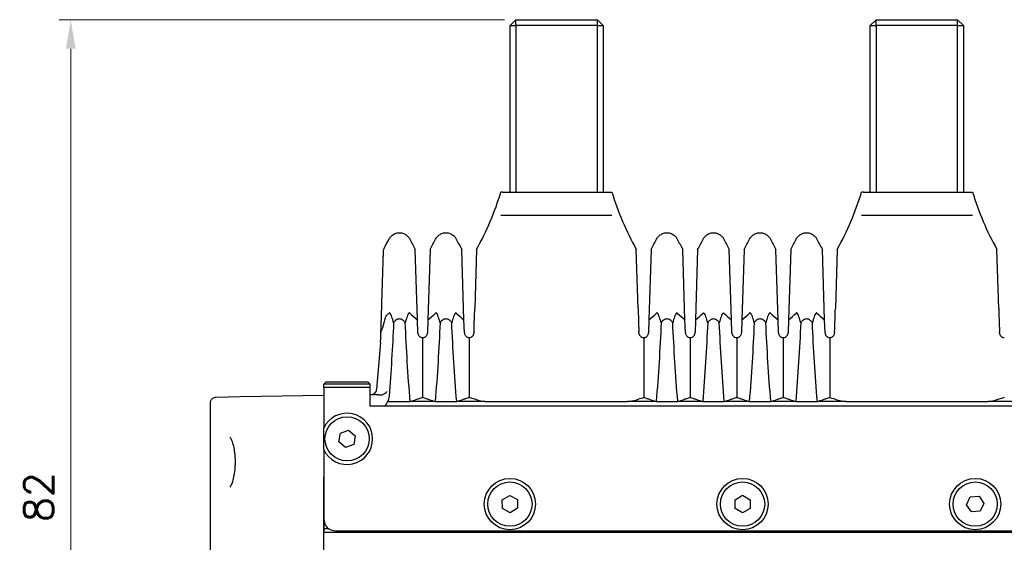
# Model space of a CAD drawing. Header units: millimetres. Extents: x 399 to 6076, y -1991 to 1602.
# Tile 284 of 324: x 5221 to 5306, y 81 to 126. Entities that reach past the tile are written whole.
import ezdxf

# ---------------------------------------------------------------- set-up
doc = ezdxf.new("R2010")
doc.units = ezdxf.units.MM
doc.layers.add('AM_5', color=3, linetype='Continuous', lineweight=25)
doc.layers.add('可見 (ISO)', color=7, linetype='Continuous', lineweight=25)
doc.styles.add('尺寸標註', font='romans.shx', dxfattribs={"bigfont": 'CHINESET.SHX'})
doc.dimstyles.new('CNS1$0', dxfattribs={"dimtxt": 2.5, "dimasz": 2.5, "dimexe": 1, "dimexo": 1, "dimgap": 1.5, "dimtad": 1, "dimtoh": 1, "dimdec": 1, "dimdsep": 46, "dimtxsty": '尺寸標註', "dimcen": 0, "dimclrd": 2, "dimclre": 2, "dimclrt": 1, "dimadec": 0, "dimazin": 2, "dimtp": 0.1, "dimtm": 0.1, "dimtfac": 0.71, "dimtdec": 1, "dimtmove": 0, "dimatfit": 0, "dimfxl": 0, "dimlwd": 13, "dimlwe": 13, "dimarcsym": 0})

# ---------------------------------------------------------------- blocks, each defined once
blk = doc.blocks.new('*D469')
at = {"layer": 'AM_5', "color": 2, "lineweight": 13}
for p, q in [((5263.105, 125.722), (5224.834, 125.722)), ((5225.834, 123.222), (5225.834, 46.222)), ((5246.584, 43.722), (5224.834, 43.722))]:
    blk.add_line(p, q, dxfattribs=at)
at = {"layer": 'AM_5', "color": 2}
for points in [[(5225.417, 123.222), (5226.25, 123.222), (5225.834, 125.722)], [(5225.417, 46.222), (5226.25, 46.222), (5225.834, 43.722)]]:
    blk.add_solid(points, dxfattribs=at)
at = {"layer": 'Defpoints', "color": 0}
for p in [(5264.105, 125.722), (5225.834, 43.722), (5247.584, 43.722)]:
    blk.add_point(p, dxfattribs=at)
at = {"layer": 'AM_5', "color": 1, "insert": (5223.084, 84.722), "char_height": 2.5, "attachment_point": 5, "rotation": 90, "style": '尺寸標註'}
blk.add_mtext('82', dxfattribs=at)

msp = doc.modelspace()

# ---------------------------------------------------------------- linework, layer by layer
at = {"layer": '可見 (ISO)'}
for p, q in [((5263.605, 125.222), (5264.105, 125.722)), ((5264.105, 125.722), (5271.105, 125.722)), ((5264.105, 125.222), (5264.105, 125.722)), ((5271.605, 125.222), (5271.105, 125.722)), ((5271.105, 125.222), (5271.105, 125.722)), ((5294.562, 125.222), (5295.062, 125.722)), ((5295.062, 125.722), (5302.062, 125.722)), ((5295.062, 125.222), (5295.062, 125.722)), ((5302.562, 125.222), (5302.062, 125.722)), ((5302.062, 125.222), (5302.062, 125.722)), ((5263.605, 110.922), (5263.605, 125.222)), ((5263.605, 125.222), (5264.105, 125.222)), ((5271.105, 125.222), (5264.105, 125.222)), ((5264.105, 125.222), (5264.105, 110.922)), ((5271.105, 110.922), (5271.105, 125.222)), ((5271.105, 125.222), (5271.605, 125.222)), ((5271.605, 125.222), (5271.605, 110.922)), ((5294.562, 110.922), (5294.562, 125.222)), ((5294.562, 125.222), (5295.062, 125.222)), ((5302.062, 125.222), (5295.062, 125.222)), ((5295.062, 125.222), (5295.062, 110.922)), ((5302.062, 110.922), (5302.062, 125.222)), ((5302.062, 125.222), (5302.562, 125.222)), ((5302.562, 125.222), (5302.562, 110.922)), ((5262.974, 110.922), (5262.808, 110.922)), ((5262.974, 110.922), (5263.49, 110.922)), ((5263.49, 110.922), (5271.678, 110.922)), ((5271.678, 110.922), (5272.194, 110.922)), ((5272.194, 110.922), (5272.359, 110.922)), ((5293.974, 110.922), (5293.808, 110.922)), ((5293.974, 110.922), (5294.49, 110.922)), ((5294.49, 110.922), (5302.678, 110.922)), ((5302.678, 110.922), (5303.194, 110.922)), ((5303.194, 110.922), (5303.359, 110.922)), ((5262.816, 108.922), (5262.975, 108.922)), ((5262.975, 108.922), (5272.192, 108.922)), ((5272.192, 108.922), (5272.352, 108.922)), ((5293.816, 108.922), (5293.975, 108.922)), ((5293.975, 108.922), (5303.192, 108.922)), ((5303.192, 108.922), (5303.352, 108.922)), ((5255.635, 99.955), (5255.446, 105.996)), ((5256.722, 105.996), (5256.532, 99.955)), ((5259.635, 99.955), (5259.446, 105.996)), ((5260.722, 105.996), (5260.562, 100.926)), ((5274.605, 100.926), (5274.446, 105.996)), ((5275.722, 105.996), (5275.532, 99.955)), ((5278.635, 99.955), (5278.446, 105.996)), ((5279.722, 105.996), (5279.532, 99.955)), ((5282.635, 99.955), (5282.446, 105.996)), ((5283.722, 105.996), (5283.532, 99.955)), ((5286.635, 99.955), (5286.446, 105.996)), ((5287.722, 105.996), (5287.532, 99.955)), ((5290.635, 99.955), (5290.446, 105.996)), ((5291.722, 105.996), (5291.562, 100.926)), ((5305.605, 100.926), (5305.446, 105.996)), ((5255.671, 98.822), (5255.635, 99.955)), ((5256.532, 99.955), (5256.496, 98.822)), ((5259.671, 98.822), (5259.635, 99.955)), ((5275.532, 99.955), (5275.496, 98.822)), ((5278.671, 98.822), (5278.635, 99.955)), ((5279.532, 99.955), (5279.496, 98.822)), ((5282.671, 98.822), (5282.635, 99.955)), ((5283.532, 99.955), (5283.496, 98.822)), ((5286.671, 98.822), (5286.635, 99.955)), ((5287.532, 99.955), (5287.496, 98.822)), ((5290.671, 98.822), (5290.635, 99.955)), ((5256.084, 98.422), (5256.084, 93.278)), ((5260.084, 98.422), (5260.084, 93.278)), ((5260.499, 98.924), (5260.496, 98.822)), ((5274.671, 98.822), (5274.668, 98.924)), ((5275.084, 98.422), (5275.084, 93.278)), ((5279.084, 98.422), (5279.084, 93.278)), ((5283.084, 98.422), (5283.084, 93.278)), ((5287.084, 98.422), (5287.084, 93.278)), ((5291.084, 98.422), (5291.084, 93.278)), ((5291.499, 98.924), (5291.496, 98.822)), ((5305.671, 98.822), (5305.668, 98.924)), ((5252.457, 98.01), (5252.122, 93.98)), ((5247.784, 94.622), (5247.584, 94.422)), ((5251.584, 94.422), (5247.584, 94.422)), ((5247.584, 94.122), (5247.584, 94.422)), ((5247.584, 94.122), (5247.584, 92.522)), ((5251.584, 94.122), (5247.584, 94.122)), ((5247.784, 94.622), (5251.384, 94.622)), ((5251.384, 94.622), (5251.584, 94.422)), ((5251.584, 94.122), (5251.584, 94.422)), ((5251.584, 92.522), (5251.584, 94.122)), ((5238.325, 93.31), (5240.409, 93.347)), ((5240.409, 93.347), (5247.584, 93.472)), ((5251.584, 93.522), (5251.906, 93.522)), ((5237.834, 74.213), (5237.834, 92.81)), ((5247.584, 92.522), (5247.584, 90.638)), ((5315.584, 92.522), (5251.584, 92.522)), ((5253.075, 92.922), (5255.012, 92.922)), ((5257.156, 92.922), (5255.012, 92.922)), ((5257.156, 92.922), (5259.012, 92.922)), ((5261.463, 92.922), (5259.012, 92.922)), ((5261.463, 92.922), (5273.704, 92.922)), ((5276.156, 92.922), (5273.704, 92.922)), ((5276.156, 92.922), (5278.012, 92.922)), ((5280.156, 92.922), (5278.012, 92.922)), ((5280.156, 92.922), (5282.012, 92.922)), ((5284.156, 92.922), (5282.012, 92.922)), ((5284.156, 92.922), (5286.012, 92.922)), ((5288.156, 92.922), (5286.012, 92.922)), ((5288.156, 92.922), (5290.012, 92.922)), ((5292.463, 92.922), (5290.012, 92.922)), ((5292.463, 92.922), (5304.704, 92.922)), ((5307.156, 92.922), (5304.704, 92.922)), ((5248.878, 89.466), (5249.009, 90.205)), ((5249.009, 90.205), (5249.715, 90.461)), ((5249.715, 90.461), (5250.289, 89.978)), ((5250.289, 89.978), (5250.158, 89.239)), ((5249.452, 88.983), (5248.878, 89.466)), ((5250.158, 89.239), (5249.452, 88.983)), ((5247.584, 88.805), (5247.584, 82.822)), ((5247.584, 76.972), (5247.584, 86.422)), ((5262.926, 84.483), (5263.567, 84.872)), ((5263.567, 84.872), (5264.225, 84.512)), ((5282.934, 84.497), (5283.584, 84.873)), ((5283.584, 84.873), (5284.234, 84.497)), ((5302.835, 84.068), (5303.163, 84.744)), ((5303.163, 84.744), (5303.912, 84.797)), ((5303.912, 84.797), (5304.332, 84.175)), ((5262.942, 83.732), (5262.926, 84.483)), ((5264.225, 84.512), (5264.242, 83.761)), ((5282.934, 83.747), (5282.934, 84.497)), ((5284.234, 84.497), (5284.234, 83.747)), ((5303.256, 83.447), (5302.835, 84.068)), ((5304.332, 84.175), (5304.004, 83.5)), ((5263.6, 83.372), (5262.942, 83.732)), ((5264.242, 83.761), (5263.6, 83.372)), ((5283.584, 83.371), (5282.934, 83.747)), ((5284.234, 83.747), (5283.584, 83.371)), ((5304.004, 83.5), (5303.256, 83.447)), ((5247.584, 82.822), (5247.584, 81.722)), ((5247.584, 82.022), (5247.984, 82.022)), ((5247.584, 81.722), (5319.584, 81.722)), ((5248.584, 81.822), (5318.584, 81.822)), ((5251.584, 81.722), (5251.584, 81.822))]:
    msp.add_line(p, q, dxfattribs=at)
for centre, radius in [((5249.584, 89.722), 1.9), ((5263.584, 84.122), 2.2), ((5263.584, 84.122), 1.9), ((5283.584, 84.122), 2.2), ((5283.584, 84.122), 1.9), ((5303.584, 84.122), 2.2), ((5303.584, 84.122), 1.9)]:
    msp.add_circle(centre, radius, dxfattribs=at)
for centre, radius, start, end in [((5249.584, 89.722), 2.2, 204.61998, 155.38002), ((5248.584, 82.822), 1, 180, 270)]:
    msp.add_arc(centre, radius, start, end, dxfattribs=at)
for centre, major_axis, ratio, start_param, end_param in [((5230.877, 103.663), (-24.953, -2.198), 0.421516, 2.621532, 2.639144), ((5277.298, 103.634), (-24.962, 2.231), 0.420915, 0.503, 0.558808), ((5234.869, 103.634), (-24.962, -2.231), 0.420915, 2.582784, 2.638593), ((5281.298, 103.634), (-24.962, 2.231), 0.420915, 0.503, 0.558808), ((5253.869, 103.634), (-24.962, -2.231), 0.420915, 2.582784, 2.638593), ((5300.298, 103.634), (-24.962, 2.231), 0.420915, 0.503, 0.558808), ((5257.869, 103.634), (-24.962, -2.231), 0.420915, 2.582784, 2.638593), ((5304.298, 103.634), (-24.962, 2.231), 0.420915, 0.503, 0.558808), ((5261.869, 103.634), (-24.962, -2.231), 0.420915, 2.582784, 2.638593), ((5308.298, 103.634), (-24.962, 2.231), 0.420915, 0.503, 0.558808), ((5265.869, 103.634), (-24.962, -2.231), 0.420915, 2.582784, 2.638593), ((5312.298, 103.634), (-24.962, 2.231), 0.420915, 0.503, 0.558808), ((5242.785, 97.849), (6.811, 7.656), 0.903414, 5.405778, 5.458341), ((5239.302, 90.938), (-24.543, 0.111), 0.186168, 3.626691, 3.703384), ((5326.871, 90.937), (-24.548, -0.11), 0.186157, 5.721457, 5.79814)]:
    msp.add_ellipse(centre, major_axis=major_axis, ratio=ratio, start_param=start_param, end_param=end_param, dxfattribs=at)
for points in [[(5260.722, 105.996), (5261.593, 107.552), (5262.297, 109.214), (5262.808, 110.922)], [(5272.359, 110.922), (5272.87, 109.214), (5273.574, 107.552), (5274.446, 105.996)], [(5291.722, 105.996), (5292.593, 107.552), (5293.297, 109.214), (5293.808, 110.922)], [(5303.359, 110.922), (5303.87, 109.214), (5304.574, 107.552), (5305.446, 105.996)], [(5252.78, 106.101), (5252.922, 106.357), (5253.059, 106.616), (5253.192, 106.877)], [(5253.192, 106.877), (5253.192, 106.877), (5253.192, 106.877), (5253.192, 106.877)], [(5254.975, 106.877), (5255.126, 106.58), (5255.283, 106.286), (5255.446, 105.996)], [(5256.722, 105.996), (5256.884, 106.286), (5257.041, 106.58), (5257.192, 106.877)], [(5257.192, 106.877), (5257.192, 106.877), (5257.192, 106.877), (5257.192, 106.877)], [(5258.975, 106.877), (5259.126, 106.58), (5259.283, 106.286), (5259.446, 105.996)], [(5275.722, 105.996), (5275.884, 106.286), (5276.041, 106.58), (5276.192, 106.877)], [(5276.192, 106.877), (5276.192, 106.877), (5276.192, 106.877), (5276.192, 106.877)], [(5277.975, 106.877), (5278.126, 106.58), (5278.283, 106.286), (5278.446, 105.996)], [(5279.722, 105.996), (5279.884, 106.286), (5280.041, 106.58), (5280.192, 106.877)], [(5280.192, 106.877), (5280.192, 106.877), (5280.192, 106.877), (5280.192, 106.877)], [(5281.975, 106.877), (5282.126, 106.58), (5282.283, 106.286), (5282.446, 105.996)], [(5283.722, 105.996), (5283.884, 106.286), (5284.041, 106.58), (5284.192, 106.877)], [(5285.975, 106.877), (5285.975, 106.877), (5285.975, 106.877), (5285.975, 106.877)], [(5285.975, 106.877), (5286.126, 106.58), (5286.283, 106.286), (5286.446, 105.996)], [(5287.722, 105.996), (5287.884, 106.286), (5288.041, 106.58), (5288.192, 106.877)], [(5289.975, 106.877), (5289.975, 106.877), (5289.975, 106.877), (5289.975, 106.877)], [(5289.975, 106.877), (5290.126, 106.58), (5290.283, 106.286), (5290.446, 105.996)], [(5252.293, 93.498), (5252.325, 93.497), (5252.356, 93.495), (5252.387, 93.493)], [(5253.075, 92.922), (5253.001, 92.776), (5252.904, 92.644), (5252.797, 92.522)]]:
    msp.add_open_spline(points, degree=3, dxfattribs=at)
for points, knots in [([(5253.192, 106.877), (5253.241, 106.973), (5253.306, 107.063), (5253.46, 107.214), (5253.551, 107.278), (5253.746, 107.372), (5253.853, 107.404), (5254.068, 107.431), (5254.179, 107.426), (5254.391, 107.383), (5254.495, 107.343), (5254.682, 107.233), (5254.768, 107.162), (5254.892, 107.019), (5254.939, 106.95), (5254.975, 106.877)], [0, 0, 0, 0, 0.0323105, 0.0323105, 0.0648229, 0.0648229, 0.097328, 0.097328, 0.1298334, 0.1298334, 0.1623388, 0.1623388, 0.1948441, 0.1948441, 0.2193183, 0.2193183, 0.2193183, 0.2193183]), ([(5257.192, 106.877), (5257.241, 106.973), (5257.306, 107.063), (5257.46, 107.214), (5257.551, 107.278), (5257.746, 107.372), (5257.853, 107.404), (5258.068, 107.431), (5258.179, 107.426), (5258.391, 107.383), (5258.495, 107.343), (5258.682, 107.233), (5258.768, 107.162), (5258.892, 107.019), (5258.939, 106.95), (5258.975, 106.877)], [0, 0, 0, 0, 0.0323105, 0.0323105, 0.0648229, 0.0648229, 0.097328, 0.097328, 0.1298334, 0.1298334, 0.1623388, 0.1623388, 0.1948441, 0.1948441, 0.2193183, 0.2193183, 0.2193183, 0.2193183]), ([(5276.192, 106.877), (5276.241, 106.973), (5276.306, 107.063), (5276.46, 107.214), (5276.551, 107.278), (5276.746, 107.372), (5276.853, 107.404), (5277.068, 107.431), (5277.179, 107.426), (5277.391, 107.383), (5277.495, 107.343), (5277.682, 107.233), (5277.768, 107.162), (5277.892, 107.019), (5277.939, 106.95), (5277.975, 106.877)], [0, 0, 0, 0, 0.0323105, 0.0323105, 0.0648229, 0.0648229, 0.097328, 0.097328, 0.1298334, 0.1298334, 0.1623388, 0.1623388, 0.1948441, 0.1948441, 0.2193183, 0.2193183, 0.2193183, 0.2193183]), ([(5280.192, 106.877), (5280.241, 106.973), (5280.306, 107.063), (5280.46, 107.214), (5280.551, 107.278), (5280.746, 107.372), (5280.853, 107.404), (5281.068, 107.431), (5281.179, 107.426), (5281.391, 107.383), (5281.495, 107.343), (5281.682, 107.233), (5281.768, 107.162), (5281.892, 107.019), (5281.939, 106.95), (5281.975, 106.877)], [0, 0, 0, 0, 0.0323105, 0.0323105, 0.0648229, 0.0648229, 0.097328, 0.097328, 0.1298334, 0.1298334, 0.1623388, 0.1623388, 0.1948441, 0.1948441, 0.2193183, 0.2193183, 0.2193183, 0.2193183]), ([(5284.192, 106.877), (5284.241, 106.973), (5284.306, 107.063), (5284.46, 107.214), (5284.551, 107.278), (5284.746, 107.372), (5284.853, 107.404), (5285.068, 107.431), (5285.179, 107.426), (5285.391, 107.383), (5285.495, 107.343), (5285.682, 107.233), (5285.768, 107.162), (5285.892, 107.019), (5285.939, 106.95), (5285.975, 106.877)], [0, 0, 0, 0, 0.0323105, 0.0323105, 0.0648229, 0.0648229, 0.097328, 0.097328, 0.1298334, 0.1298334, 0.1623388, 0.1623388, 0.1948441, 0.1948441, 0.2193183, 0.2193183, 0.2193183, 0.2193183]), ([(5288.192, 106.877), (5288.241, 106.973), (5288.306, 107.063), (5288.46, 107.214), (5288.551, 107.278), (5288.746, 107.372), (5288.853, 107.404), (5289.068, 107.431), (5289.179, 107.426), (5289.391, 107.383), (5289.495, 107.343), (5289.682, 107.233), (5289.768, 107.162), (5289.892, 107.019), (5289.939, 106.95), (5289.975, 106.877)], [0, 0, 0, 0, 0.0323105, 0.0323105, 0.0648229, 0.0648229, 0.097328, 0.097328, 0.1298334, 0.1298334, 0.1623388, 0.1623388, 0.1948441, 0.1948441, 0.2193183, 0.2193183, 0.2193183, 0.2193183]), ([(5252.497, 98.861), (5252.5, 98.942), (5252.503, 99.024), (5252.505, 99.105), (5252.509, 99.236), (5252.513, 99.368), (5252.518, 99.498), (5252.519, 99.543), (5252.52, 99.588), (5252.522, 99.633), (5252.528, 99.846), (5252.535, 100.055), (5252.541, 100.259), (5252.543, 100.298), (5252.544, 100.337), (5252.545, 100.376), (5252.559, 100.827), (5252.573, 101.255), (5252.586, 101.662), (5252.586, 101.691), (5252.587, 101.72), (5252.588, 101.748), (5252.594, 101.938), (5252.6, 102.124), (5252.606, 102.304), (5252.606, 102.328), (5252.607, 102.353), (5252.608, 102.377), (5252.614, 102.559), (5252.619, 102.735), (5252.625, 102.903), (5252.625, 102.924), (5252.626, 102.944), (5252.626, 102.964), (5252.638, 103.323), (5252.648, 103.649), (5252.657, 103.945), (5252.658, 103.957), (5252.658, 103.97), (5252.658, 103.983), (5252.668, 104.279), (5252.676, 104.543), (5252.683, 104.774), (5252.684, 104.781), (5252.684, 104.788), (5252.684, 104.795), (5252.688, 104.908), (5252.691, 105.012), (5252.694, 105.107), (5252.694, 105.112), (5252.694, 105.117), (5252.694, 105.122), (5252.697, 105.217), (5252.7, 105.303), (5252.702, 105.381), (5252.702, 105.384), (5252.703, 105.386), (5252.703, 105.389), (5252.708, 105.547), (5252.711, 105.667), (5252.714, 105.748), (5252.714, 105.749), (5252.714, 105.749), (5252.714, 105.75), (5252.715, 105.79), (5252.716, 105.821), (5252.717, 105.842), (5252.718, 105.863), (5252.718, 105.874), (5252.718, 105.874), (5252.718, 105.874), (5252.718, 105.874), (5252.718, 105.874), (5252.718, 105.874), (5252.718, 105.874), (5252.718, 105.874)], [0.00039621, 0.00039621, 0.00039621, 0.00039621, 0.00068463, 0.00068463, 0.00068463, 0.00114938, 0.00114938, 0.00114938, 0.00131087, 0.00131087, 0.00131087, 0.00207834, 0.00207834, 0.00207834, 0.00222554, 0.00222554, 0.00222554, 0.00393372, 0.00393372, 0.00393372, 0.00405488, 0.00405488, 0.00405488, 0.00486012, 0.00486012, 0.00486012, 0.00496955, 0.00496955, 0.00496955, 0.00578579, 0.00578579, 0.00578579, 0.00588421, 0.00588421, 0.00588421, 0.00763693, 0.00763693, 0.00763693, 0.00771355, 0.00771355, 0.00771355, 0.00948806, 0.00948806, 0.00948806, 0.00954289, 0.00954289, 0.00954289, 0.01041364, 0.01041364, 0.01041364, 0.01045756, 0.01045756, 0.01045756, 0.01133922, 0.01133922, 0.01133922, 0.01137222, 0.01137222, 0.01137222, 0.01319036, 0.01319036, 0.01319036, 0.01320156, 0.01320156, 0.01320156, 0.01411593, 0.01411593, 0.01411593, 0.0150309, 0.0150309, 0.0150309, 0.01504151, 0.01504151, 0.01504151, 0.01504985, 0.01504985, 0.01504985, 0.01504985]), ([(5252.718, 105.874), (5252.719, 105.912), (5252.725, 105.95), (5252.742, 106.015), (5252.752, 106.042), (5252.769, 106.079), (5252.774, 106.09), (5252.78, 106.101)], [0, 0, 0, 0, 0.01134046, 0.01134046, 0.02003167, 0.02003167, 0.02367096, 0.02367096, 0.02367096, 0.02367096]), ([(5260.499, 98.924), (5260.511, 99.291), (5260.522, 99.644), (5260.543, 100.321), (5260.553, 100.636), (5260.562, 100.926)], [0, 0, 0, 0, 0.1132605, 0.1132605, 0.2273799, 0.2273799, 0.2273799, 0.2273799]), ([(5274.605, 100.926), (5274.614, 100.636), (5274.624, 100.322), (5274.645, 99.645), (5274.656, 99.291), (5274.668, 98.924)], [0, 0, 0, 0, 0.1138928, 0.1138928, 0.2273372, 0.2273372, 0.2273372, 0.2273372]), ([(5291.499, 98.924), (5291.511, 99.291), (5291.522, 99.644), (5291.543, 100.321), (5291.553, 100.636), (5291.562, 100.926)], [0, 0, 0, 0, 0.1132402, 0.1132402, 0.2273799, 0.2273799, 0.2273799, 0.2273799]), ([(5305.605, 100.926), (5305.614, 100.638), (5305.624, 100.325), (5305.645, 99.649), (5305.656, 99.293), (5305.668, 98.924)], [0, 0, 0, 0, 0.1133205, 0.1133205, 0.2273304, 0.2273304, 0.2273304, 0.2273304]), ([(5252.755, 99.647), (5252.778, 99.741), (5252.813, 99.879), (5252.878, 100.093), (5252.911, 100.194), (5252.951, 100.281), (5252.959, 100.298), (5252.971, 100.318), (5252.975, 100.324), (5252.983, 100.335), (5252.987, 100.34), (5252.991, 100.343)], [0.00000408, 0.00000408, 0.00000408, 0.00000408, 0.0294788, 0.0294788, 0.04812762, 0.04812762, 0.05236117, 0.05236117, 0.0543779, 0.0543779, 0.05637162, 0.05637162, 0.05637162, 0.05637162]), ([(5253.584, 99.696), (5253.538, 99.87), (5253.484, 100.059), (5253.384, 100.339), (5253.338, 100.444), (5253.274, 100.518), (5253.256, 100.534), (5253.229, 100.539), (5253.221, 100.539), (5253.206, 100.535), (5253.199, 100.53), (5253.192, 100.524)], [0.000001, 0.000001, 0.000001, 0.000001, 0.0714924, 0.0714924, 0.1277503, 0.1277503, 0.146606, 0.146606, 0.1538685, 0.1538685, 0.1602048, 0.1602048, 0.1602048, 0.1602048]), ([(5254.584, 99.696), (5254.533, 99.766), (5254.474, 99.835), (5254.356, 99.932), (5254.3, 99.968), (5254.188, 100.011), (5254.137, 100.021), (5254.03, 100.021), (5253.978, 100.011), (5253.867, 99.968), (5253.81, 99.932), (5253.693, 99.834), (5253.634, 99.766), (5253.584, 99.696)], [-0.1247327, -0.1247327, -0.1247327, -0.1247327, -0.0982902, -0.0982902, -0.0783586, -0.0783586, -0.0623217, -0.0623217, -0.0462805, -0.0462805, -0.0263058, -0.0263058, -0.000001, -0.000001, -0.000001, -0.000001]), ([(5254.975, 100.524), (5254.968, 100.53), (5254.961, 100.535), (5254.946, 100.539), (5254.938, 100.539), (5254.911, 100.533), (5254.893, 100.518), (5254.829, 100.444), (5254.783, 100.339), (5254.683, 100.058), (5254.629, 99.87), (5254.584, 99.696)], [0, 0, 0, 0, 0.0047042, 0.0047042, 0.0100974, 0.0100974, 0.0241052, 0.0241052, 0.0657013, 0.0657013, 0.1178924, 0.1178924, 0.1178924, 0.1178924]), ([(5257.584, 99.696), (5257.538, 99.87), (5257.484, 100.059), (5257.384, 100.339), (5257.338, 100.444), (5257.274, 100.518), (5257.256, 100.534), (5257.229, 100.539), (5257.221, 100.539), (5257.206, 100.535), (5257.199, 100.53), (5257.192, 100.524)], [0.000001, 0.000001, 0.000001, 0.000001, 0.0714924, 0.0714924, 0.1277503, 0.1277503, 0.146606, 0.146606, 0.1538685, 0.1538685, 0.1602048, 0.1602048, 0.1602048, 0.1602048]), ([(5258.584, 99.696), (5258.533, 99.766), (5258.474, 99.835), (5258.356, 99.932), (5258.3, 99.968), (5258.188, 100.011), (5258.137, 100.021), (5258.03, 100.021), (5257.978, 100.011), (5257.867, 99.968), (5257.81, 99.932), (5257.693, 99.834), (5257.634, 99.766), (5257.584, 99.696)], [-0.1247327, -0.1247327, -0.1247327, -0.1247327, -0.0982902, -0.0982902, -0.0783586, -0.0783586, -0.0623217, -0.0623217, -0.0462805, -0.0462805, -0.0263058, -0.0263058, -0.000001, -0.000001, -0.000001, -0.000001]), ([(5258.975, 100.524), (5258.968, 100.53), (5258.961, 100.535), (5258.946, 100.539), (5258.938, 100.539), (5258.911, 100.533), (5258.893, 100.518), (5258.829, 100.444), (5258.783, 100.339), (5258.683, 100.058), (5258.629, 99.87), (5258.584, 99.696)], [0, 0, 0, 0, 0.0047042, 0.0047042, 0.0100974, 0.0100974, 0.0241052, 0.0241052, 0.0657013, 0.0657013, 0.1178924, 0.1178924, 0.1178924, 0.1178924]), ([(5276.584, 99.696), (5276.538, 99.87), (5276.484, 100.059), (5276.384, 100.339), (5276.338, 100.444), (5276.274, 100.518), (5276.256, 100.534), (5276.229, 100.539), (5276.221, 100.539), (5276.206, 100.535), (5276.199, 100.53), (5276.192, 100.524)], [0.000001, 0.000001, 0.000001, 0.000001, 0.0714924, 0.0714924, 0.1277503, 0.1277503, 0.146606, 0.146606, 0.1538685, 0.1538685, 0.1602048, 0.1602048, 0.1602048, 0.1602048]), ([(5277.584, 99.696), (5277.533, 99.766), (5277.474, 99.835), (5277.356, 99.932), (5277.3, 99.968), (5277.188, 100.011), (5277.137, 100.021), (5277.03, 100.021), (5276.978, 100.011), (5276.867, 99.968), (5276.81, 99.932), (5276.693, 99.834), (5276.634, 99.766), (5276.584, 99.696)], [-0.1247327, -0.1247327, -0.1247327, -0.1247327, -0.0982902, -0.0982902, -0.0783586, -0.0783586, -0.0623217, -0.0623217, -0.0462805, -0.0462805, -0.0263058, -0.0263058, -0.000001, -0.000001, -0.000001, -0.000001]), ([(5277.975, 100.524), (5277.968, 100.53), (5277.961, 100.535), (5277.946, 100.539), (5277.938, 100.539), (5277.911, 100.533), (5277.893, 100.518), (5277.829, 100.444), (5277.783, 100.339), (5277.683, 100.058), (5277.629, 99.87), (5277.584, 99.696)], [0, 0, 0, 0, 0.0047042, 0.0047042, 0.0100974, 0.0100974, 0.0241052, 0.0241052, 0.0657013, 0.0657013, 0.1178924, 0.1178924, 0.1178924, 0.1178924]), ([(5280.584, 99.696), (5280.538, 99.87), (5280.484, 100.059), (5280.384, 100.339), (5280.338, 100.444), (5280.274, 100.518), (5280.256, 100.534), (5280.229, 100.539), (5280.221, 100.539), (5280.206, 100.535), (5280.199, 100.53), (5280.192, 100.524)], [0.000001, 0.000001, 0.000001, 0.000001, 0.0714924, 0.0714924, 0.1277503, 0.1277503, 0.146606, 0.146606, 0.1538685, 0.1538685, 0.1602048, 0.1602048, 0.1602048, 0.1602048]), ([(5281.584, 99.696), (5281.533, 99.766), (5281.474, 99.835), (5281.356, 99.932), (5281.3, 99.968), (5281.188, 100.011), (5281.137, 100.021), (5281.03, 100.021), (5280.978, 100.011), (5280.867, 99.968), (5280.81, 99.932), (5280.693, 99.834), (5280.634, 99.766), (5280.584, 99.696)], [-0.1247327, -0.1247327, -0.1247327, -0.1247327, -0.0982902, -0.0982902, -0.0783586, -0.0783586, -0.0623217, -0.0623217, -0.0462805, -0.0462805, -0.0263058, -0.0263058, -0.000001, -0.000001, -0.000001, -0.000001]), ([(5281.975, 100.524), (5281.968, 100.53), (5281.961, 100.535), (5281.946, 100.539), (5281.938, 100.539), (5281.911, 100.533), (5281.893, 100.518), (5281.829, 100.444), (5281.783, 100.339), (5281.683, 100.058), (5281.629, 99.87), (5281.584, 99.696)], [0, 0, 0, 0, 0.0047042, 0.0047042, 0.0100974, 0.0100974, 0.0241052, 0.0241052, 0.0657013, 0.0657013, 0.1178924, 0.1178924, 0.1178924, 0.1178924]), ([(5284.584, 99.696), (5284.538, 99.87), (5284.484, 100.059), (5284.384, 100.339), (5284.338, 100.444), (5284.274, 100.518), (5284.256, 100.534), (5284.229, 100.539), (5284.221, 100.539), (5284.206, 100.535), (5284.199, 100.53), (5284.192, 100.524)], [0.000001, 0.000001, 0.000001, 0.000001, 0.0714922, 0.0714922, 0.1278125, 0.1278125, 0.1466939, 0.1466939, 0.1539664, 0.1539664, 0.1603115, 0.1603115, 0.1603115, 0.1603115]), ([(5285.584, 99.696), (5285.533, 99.766), (5285.474, 99.835), (5285.356, 99.932), (5285.3, 99.968), (5285.188, 100.011), (5285.137, 100.021), (5285.03, 100.021), (5284.978, 100.011), (5284.867, 99.968), (5284.81, 99.932), (5284.693, 99.834), (5284.634, 99.766), (5284.584, 99.696)], [-0.1247328, -0.1247328, -0.1247328, -0.1247328, -0.0982905, -0.0982905, -0.0783586, -0.0783586, -0.0623217, -0.0623217, -0.0462805, -0.0462805, -0.0263056, -0.0263056, -0.000001, -0.000001, -0.000001, -0.000001]), ([(5285.975, 100.524), (5285.968, 100.53), (5285.961, 100.535), (5285.946, 100.539), (5285.938, 100.539), (5285.911, 100.533), (5285.893, 100.518), (5285.829, 100.444), (5285.783, 100.339), (5285.683, 100.058), (5285.629, 99.87), (5285.584, 99.696)], [0, 0, 0, 0, 0.0047033, 0.0047033, 0.0100954, 0.0100954, 0.0241002, 0.0241002, 0.0656763, 0.0656763, 0.1177835, 0.1177835, 0.1177835, 0.1177835]), ([(5288.584, 99.696), (5288.538, 99.87), (5288.484, 100.059), (5288.384, 100.339), (5288.338, 100.444), (5288.274, 100.518), (5288.256, 100.534), (5288.229, 100.539), (5288.221, 100.539), (5288.206, 100.535), (5288.199, 100.53), (5288.192, 100.524)], [0.000001, 0.000001, 0.000001, 0.000001, 0.0714922, 0.0714922, 0.1278125, 0.1278125, 0.1466939, 0.1466939, 0.1539664, 0.1539664, 0.1603115, 0.1603115, 0.1603115, 0.1603115]), ([(5289.584, 99.696), (5289.533, 99.766), (5289.474, 99.835), (5289.356, 99.932), (5289.3, 99.968), (5289.188, 100.011), (5289.137, 100.021), (5289.03, 100.021), (5288.978, 100.011), (5288.867, 99.968), (5288.81, 99.932), (5288.693, 99.834), (5288.634, 99.766), (5288.584, 99.696)], [-0.1247328, -0.1247328, -0.1247328, -0.1247328, -0.0982905, -0.0982905, -0.0783586, -0.0783586, -0.0623217, -0.0623217, -0.0462805, -0.0462805, -0.0263056, -0.0263056, -0.000001, -0.000001, -0.000001, -0.000001]), ([(5289.975, 100.524), (5289.968, 100.53), (5289.961, 100.535), (5289.946, 100.539), (5289.938, 100.539), (5289.911, 100.533), (5289.893, 100.518), (5289.829, 100.444), (5289.783, 100.339), (5289.683, 100.058), (5289.629, 99.87), (5289.584, 99.696)], [0, 0, 0, 0, 0.0047033, 0.0047033, 0.0100954, 0.0100954, 0.0241002, 0.0241002, 0.0656763, 0.0656763, 0.1177835, 0.1177835, 0.1177835, 0.1177835]), ([(5252.568, 99.11), (5252.543, 99.081), (5252.524, 99.048), (5252.513, 99.006), (5252.502, 98.963), (5252.499, 98.912), (5252.497, 98.861)], [0, 0, 0, 0, 0.0001525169, 0.0001525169, 0.0001525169, 0.0003050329, 0.0003050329, 0.0003050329, 0.0003050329]), ([(5252.568, 99.11), (5252.575, 99.118), (5252.582, 99.129), (5252.597, 99.154), (5252.604, 99.169), (5252.636, 99.239), (5252.66, 99.309), (5252.706, 99.458), (5252.733, 99.556), (5252.755, 99.647)], [0.00000309, 0.00000309, 0.00000309, 0.00000309, 0.00441285, 0.00441285, 0.00950236, 0.00950236, 0.02806147, 0.02806147, 0.0563484, 0.0563484, 0.0563484, 0.0563484]), ([(5253.584, 99.696), (5253.537, 98.653), (5253.482, 97.605), (5253.352, 95.5), (5253.278, 94.443), (5253.194, 93.385)], [0.000001, 0.000001, 0.000001, 0.000001, 0.3193535, 0.3193535, 0.6386692, 0.6386692, 0.6386692, 0.6386692]), ([(5255.012, 92.922), (5254.917, 94.058), (5254.836, 95.192), (5254.694, 97.452), (5254.634, 98.578), (5254.584, 99.696)], [0.000001, 0.000001, 0.000001, 0.000001, 0.3426565, 0.3426565, 0.6852179, 0.6852179, 0.6852179, 0.6852179]), ([(5257.584, 99.696), (5257.533, 98.577), (5257.474, 97.452), (5257.332, 95.192), (5257.25, 94.058), (5257.156, 92.922)], [0.000001, 0.000001, 0.000001, 0.000001, 0.3426188, 0.3426188, 0.6852542, 0.6852542, 0.6852542, 0.6852542]), ([(5259.012, 92.922), (5258.917, 94.058), (5258.836, 95.192), (5258.694, 97.452), (5258.634, 98.578), (5258.584, 99.696)], [0.000001, 0.000001, 0.000001, 0.000001, 0.3426565, 0.3426565, 0.6852179, 0.6852179, 0.6852179, 0.6852179]), ([(5276.584, 99.696), (5276.533, 98.577), (5276.474, 97.452), (5276.332, 95.192), (5276.25, 94.058), (5276.156, 92.922)], [0.000001, 0.000001, 0.000001, 0.000001, 0.3426188, 0.3426188, 0.6852542, 0.6852542, 0.6852542, 0.6852542]), ([(5278.012, 92.922), (5277.917, 94.058), (5277.836, 95.192), (5277.694, 97.452), (5277.634, 98.578), (5277.584, 99.696)], [0.000001, 0.000001, 0.000001, 0.000001, 0.3426565, 0.3426565, 0.6852179, 0.6852179, 0.6852179, 0.6852179]), ([(5280.584, 99.696), (5280.533, 98.577), (5280.474, 97.452), (5280.332, 95.192), (5280.25, 94.058), (5280.156, 92.922)], [0.000001, 0.000001, 0.000001, 0.000001, 0.3426188, 0.3426188, 0.6852542, 0.6852542, 0.6852542, 0.6852542]), ([(5282.012, 92.922), (5281.917, 94.058), (5281.836, 95.192), (5281.694, 97.452), (5281.634, 98.578), (5281.584, 99.696)], [0.000001, 0.000001, 0.000001, 0.000001, 0.3426565, 0.3426565, 0.6852179, 0.6852179, 0.6852179, 0.6852179]), ([(5284.584, 99.696), (5284.533, 98.577), (5284.474, 97.452), (5284.332, 95.192), (5284.25, 94.058), (5284.156, 92.922)], [0.000001, 0.000001, 0.000001, 0.000001, 0.3426188, 0.3426188, 0.6852542, 0.6852542, 0.6852542, 0.6852542]), ([(5286.012, 92.922), (5285.917, 94.058), (5285.836, 95.192), (5285.694, 97.452), (5285.634, 98.578), (5285.584, 99.696)], [0.000001, 0.000001, 0.000001, 0.000001, 0.3426564, 0.3426564, 0.6852179, 0.6852179, 0.6852179, 0.6852179]), ([(5288.584, 99.696), (5288.533, 98.577), (5288.474, 97.452), (5288.332, 95.192), (5288.25, 94.058), (5288.156, 92.922)], [0.000001, 0.000001, 0.000001, 0.000001, 0.3426188, 0.3426188, 0.6852542, 0.6852542, 0.6852542, 0.6852542]), ([(5290.012, 92.922), (5289.917, 94.058), (5289.836, 95.192), (5289.694, 97.452), (5289.634, 98.578), (5289.584, 99.696)], [0.000001, 0.000001, 0.000001, 0.000001, 0.3426564, 0.3426564, 0.6852179, 0.6852179, 0.6852179, 0.6852179]), ([(5252.487, 98.525), (5252.487, 98.532), (5252.487, 98.539), (5252.488, 98.546), (5252.491, 98.651), (5252.494, 98.756), (5252.497, 98.861)], [-0.0000208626, -0.0000208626, -0.0000208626, -0.0000208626, 0, 0, 0, 0.0003157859, 0.0003157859, 0.0003157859, 0.0003157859]), ([(5255.671, 98.822), (5255.672, 98.798), (5255.675, 98.773), (5255.685, 98.724), (5255.693, 98.7), (5255.716, 98.643), (5255.734, 98.613), (5255.779, 98.553), (5255.81, 98.523), (5255.864, 98.485), (5255.882, 98.474), (5255.961, 98.435), (5256.024, 98.422), (5256.084, 98.422)], [-0.1004113, -0.1004113, -0.1004113, -0.1004113, -0.0910518, -0.0910518, -0.0813066, -0.0813066, -0.0662747, -0.0662747, -0.0452497, -0.0452497, -0.0347369, -0.0347369, -0.000001, -0.000001, -0.000001, -0.000001]), ([(5256.084, 98.422), (5256.144, 98.422), (5256.207, 98.435), (5256.285, 98.474), (5256.304, 98.485), (5256.358, 98.523), (5256.389, 98.553), (5256.434, 98.613), (5256.451, 98.643), (5256.475, 98.7), (5256.482, 98.724), (5256.493, 98.773), (5256.495, 98.798), (5256.496, 98.822)], [-0.08024384, -0.08024384, -0.08024384, -0.08024384, -0.05244875, -0.05244875, -0.04403813, -0.04403813, -0.02725332, -0.02725332, -0.01524627, -0.01524627, -0.00747113, -0.00747113, -0.000001, -0.000001, -0.000001, -0.000001]), ([(5259.671, 98.822), (5259.672, 98.798), (5259.675, 98.773), (5259.685, 98.724), (5259.693, 98.7), (5259.716, 98.643), (5259.734, 98.613), (5259.779, 98.553), (5259.81, 98.523), (5259.864, 98.485), (5259.882, 98.474), (5259.961, 98.435), (5260.024, 98.422), (5260.084, 98.422)], [-0.1004113, -0.1004113, -0.1004113, -0.1004113, -0.0910518, -0.0910518, -0.0813066, -0.0813066, -0.0662747, -0.0662747, -0.0452497, -0.0452497, -0.0347369, -0.0347369, -0.000001, -0.000001, -0.000001, -0.000001]), ([(5260.084, 98.422), (5260.144, 98.422), (5260.207, 98.435), (5260.285, 98.474), (5260.304, 98.485), (5260.358, 98.523), (5260.389, 98.553), (5260.434, 98.613), (5260.451, 98.643), (5260.475, 98.7), (5260.482, 98.724), (5260.493, 98.773), (5260.495, 98.798), (5260.496, 98.822)], [-0.08024384, -0.08024384, -0.08024384, -0.08024384, -0.05244875, -0.05244875, -0.04403813, -0.04403813, -0.02725332, -0.02725332, -0.01524627, -0.01524627, -0.00747113, -0.00747113, -0.000001, -0.000001, -0.000001, -0.000001]), ([(5274.671, 98.822), (5274.672, 98.798), (5274.675, 98.773), (5274.685, 98.724), (5274.693, 98.7), (5274.716, 98.643), (5274.734, 98.613), (5274.779, 98.553), (5274.81, 98.523), (5274.864, 98.485), (5274.882, 98.474), (5274.961, 98.435), (5275.024, 98.422), (5275.084, 98.422)], [-0.1004113, -0.1004113, -0.1004113, -0.1004113, -0.0910518, -0.0910518, -0.0813066, -0.0813066, -0.0662747, -0.0662747, -0.0452497, -0.0452497, -0.0347369, -0.0347369, -0.000001, -0.000001, -0.000001, -0.000001]), ([(5275.084, 98.422), (5275.144, 98.422), (5275.207, 98.435), (5275.285, 98.474), (5275.304, 98.485), (5275.358, 98.523), (5275.389, 98.553), (5275.434, 98.613), (5275.451, 98.643), (5275.475, 98.7), (5275.482, 98.724), (5275.493, 98.773), (5275.495, 98.798), (5275.496, 98.822)], [-0.08024384, -0.08024384, -0.08024384, -0.08024384, -0.05244875, -0.05244875, -0.04403813, -0.04403813, -0.02725332, -0.02725332, -0.01524627, -0.01524627, -0.00747113, -0.00747113, -0.000001, -0.000001, -0.000001, -0.000001]), ([(5278.671, 98.822), (5278.672, 98.798), (5278.675, 98.773), (5278.685, 98.724), (5278.693, 98.7), (5278.716, 98.643), (5278.734, 98.613), (5278.779, 98.553), (5278.81, 98.523), (5278.864, 98.485), (5278.882, 98.474), (5278.961, 98.435), (5279.024, 98.422), (5279.084, 98.422)], [-0.1004113, -0.1004113, -0.1004113, -0.1004113, -0.0910518, -0.0910518, -0.0813066, -0.0813066, -0.0662747, -0.0662747, -0.0452497, -0.0452497, -0.0347369, -0.0347369, -0.000001, -0.000001, -0.000001, -0.000001]), ([(5279.084, 98.422), (5279.144, 98.422), (5279.207, 98.435), (5279.285, 98.474), (5279.304, 98.485), (5279.358, 98.523), (5279.389, 98.553), (5279.434, 98.613), (5279.451, 98.643), (5279.475, 98.7), (5279.482, 98.724), (5279.493, 98.773), (5279.495, 98.798), (5279.496, 98.822)], [-0.08024384, -0.08024384, -0.08024384, -0.08024384, -0.05244875, -0.05244875, -0.04403813, -0.04403813, -0.02725332, -0.02725332, -0.01524627, -0.01524627, -0.00747113, -0.00747113, -0.000001, -0.000001, -0.000001, -0.000001]), ([(5282.671, 98.822), (5282.672, 98.798), (5282.675, 98.773), (5282.685, 98.724), (5282.693, 98.7), (5282.716, 98.643), (5282.734, 98.613), (5282.779, 98.553), (5282.81, 98.523), (5282.864, 98.485), (5282.882, 98.474), (5282.961, 98.435), (5283.024, 98.422), (5283.084, 98.422)], [-0.1004113, -0.1004113, -0.1004113, -0.1004113, -0.0910518, -0.0910518, -0.0813066, -0.0813066, -0.0662747, -0.0662747, -0.0452497, -0.0452497, -0.0347369, -0.0347369, -0.000001, -0.000001, -0.000001, -0.000001]), ([(5283.084, 98.422), (5283.144, 98.422), (5283.207, 98.435), (5283.285, 98.474), (5283.304, 98.485), (5283.358, 98.523), (5283.389, 98.553), (5283.434, 98.613), (5283.451, 98.643), (5283.475, 98.7), (5283.482, 98.724), (5283.493, 98.773), (5283.495, 98.798), (5283.496, 98.822)], [-0.08024384, -0.08024384, -0.08024384, -0.08024384, -0.05244875, -0.05244875, -0.04403813, -0.04403813, -0.02725332, -0.02725332, -0.01524627, -0.01524627, -0.00747113, -0.00747113, -0.000001, -0.000001, -0.000001, -0.000001]), ([(5286.671, 98.822), (5286.672, 98.798), (5286.675, 98.773), (5286.685, 98.724), (5286.693, 98.7), (5286.716, 98.643), (5286.734, 98.613), (5286.779, 98.553), (5286.81, 98.523), (5286.864, 98.485), (5286.882, 98.474), (5286.961, 98.435), (5287.024, 98.422), (5287.084, 98.422)], [-0.1004113, -0.1004113, -0.1004113, -0.1004113, -0.0910518, -0.0910518, -0.0813066, -0.0813066, -0.0662747, -0.0662747, -0.0452497, -0.0452497, -0.0347369, -0.0347369, -0.000001, -0.000001, -0.000001, -0.000001]), ([(5287.084, 98.422), (5287.144, 98.422), (5287.207, 98.435), (5287.285, 98.474), (5287.304, 98.485), (5287.358, 98.523), (5287.389, 98.553), (5287.434, 98.613), (5287.451, 98.643), (5287.475, 98.7), (5287.482, 98.724), (5287.493, 98.773), (5287.495, 98.798), (5287.496, 98.822)], [-0.08024384, -0.08024384, -0.08024384, -0.08024384, -0.05244875, -0.05244875, -0.04403813, -0.04403813, -0.02725332, -0.02725332, -0.01524627, -0.01524627, -0.00747113, -0.00747113, -0.000001, -0.000001, -0.000001, -0.000001]), ([(5290.671, 98.822), (5290.672, 98.798), (5290.675, 98.773), (5290.685, 98.724), (5290.693, 98.7), (5290.716, 98.643), (5290.734, 98.613), (5290.779, 98.553), (5290.81, 98.523), (5290.864, 98.485), (5290.882, 98.474), (5290.961, 98.435), (5291.024, 98.422), (5291.084, 98.422)], [-0.1004113, -0.1004113, -0.1004113, -0.1004113, -0.0910518, -0.0910518, -0.0813066, -0.0813066, -0.0662747, -0.0662747, -0.0452497, -0.0452497, -0.0347369, -0.0347369, -0.000001, -0.000001, -0.000001, -0.000001]), ([(5291.084, 98.422), (5291.144, 98.422), (5291.207, 98.435), (5291.285, 98.474), (5291.304, 98.485), (5291.358, 98.523), (5291.389, 98.553), (5291.434, 98.613), (5291.451, 98.643), (5291.475, 98.7), (5291.482, 98.724), (5291.493, 98.773), (5291.495, 98.798), (5291.496, 98.822)], [-0.08024384, -0.08024384, -0.08024384, -0.08024384, -0.05244875, -0.05244875, -0.04403813, -0.04403813, -0.02725332, -0.02725332, -0.01524627, -0.01524627, -0.00747113, -0.00747113, -0.000001, -0.000001, -0.000001, -0.000001]), ([(5305.671, 98.822), (5305.672, 98.798), (5305.675, 98.773), (5305.685, 98.724), (5305.693, 98.7), (5305.716, 98.643), (5305.734, 98.613), (5305.779, 98.553), (5305.81, 98.523), (5305.864, 98.485), (5305.882, 98.474), (5305.961, 98.435), (5306.024, 98.422), (5306.084, 98.422)], [-0.1004113, -0.1004113, -0.1004113, -0.1004113, -0.0910518, -0.0910518, -0.0813066, -0.0813066, -0.0662747, -0.0662747, -0.0452497, -0.0452497, -0.0347369, -0.0347369, -0.000001, -0.000001, -0.000001, -0.000001]), ([(5251.624, 93.522), (5251.683, 93.522), (5251.744, 93.533), (5251.801, 93.555), (5251.859, 93.576), (5251.914, 93.61), (5251.961, 93.653), (5252.007, 93.695), (5252.046, 93.747), (5252.073, 93.802), (5252.101, 93.86), (5252.117, 93.92), (5252.122, 93.98)], [0, 0, 0, 0, 0.0001913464, 0.0001913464, 0.0001913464, 0.0003830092, 0.0003830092, 0.0003830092, 0.0005742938, 0.0005742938, 0.0005742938, 0.0007725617, 0.0007725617, 0.0007725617, 0.0007725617]), ([(5237.834, 92.81), (5237.834, 92.864), (5237.843, 92.919), (5237.872, 93.005), (5237.887, 93.039), (5237.935, 93.117), (5237.972, 93.16), (5238.039, 93.216), (5238.067, 93.235), (5238.145, 93.277), (5238.198, 93.295), (5238.276, 93.308), (5238.301, 93.31), (5238.325, 93.31)], [0, 0, 0, 0, 0.01613951, 0.01613951, 0.02726405, 0.02726405, 0.04367273, 0.04367273, 0.05366158, 0.05366158, 0.07009685, 0.07009685, 0.07740054, 0.07740054, 0.07740054, 0.07740054]), ([(5252.293, 93.498), (5252.22, 93.502), (5252.151, 93.508), (5252.038, 93.517), (5251.982, 93.522), (5251.906, 93.522)], [0, 0, 0, 0, 0.02255278, 0.02255278, 0.03911854, 0.03911854, 0.03911854, 0.03911854]), ([(5252.387, 93.493), (5252.432, 93.491), (5252.479, 93.491), (5252.57, 93.502), (5252.616, 93.513), (5252.659, 93.53)], [-0.02801647, -0.02801647, -0.02801647, -0.02801647, -0.01403515, -0.01403515, -0.00001664, -0.00001664, -0.00001664, -0.00001664]), ([(5252.659, 93.53), (5252.696, 93.545), (5252.732, 93.563), (5252.799, 93.601), (5252.83, 93.622), (5252.916, 93.687), (5252.958, 93.73), (5252.99, 93.771), (5252.994, 93.777), (5252.998, 93.782), (5253, 93.785)], [0.00000001, 0.00000001, 0.00000001, 0.00000001, 0.01208591, 0.01208591, 0.024168, 0.024168, 0.04790078, 0.04790078, 0.0495453, 0.05118982, 0.05118982, 0.05118982, 0.05118982]), ([(5253.194, 93.385), (5253.187, 93.305), (5253.173, 93.227), (5253.129, 93.062), (5253.101, 92.986), (5253.075, 92.922)], [0, 0, 0, 0, 0.02408757, 0.02408757, 0.05114731, 0.05114731, 0.05114731, 0.05114731]), ([(5255.012, 92.922), (5255.176, 92.983), (5255.348, 93.043), (5255.616, 93.132), (5255.707, 93.161), (5255.847, 93.205), (5255.894, 93.22), (5255.988, 93.249), (5256.074, 93.275), (5256.084, 93.278)], [0.000001, 0.000001, 0.000001, 0.000001, 0.1158104, 0.1158104, 0.1736801, 0.1736801, 0.2025589, 0.2025589, 0.2315337, 0.2315337, 0.2315337, 0.2315337]), ([(5256.084, 93.278), (5256.093, 93.275), (5256.179, 93.249), (5256.274, 93.22), (5256.321, 93.205), (5256.46, 93.161), (5256.551, 93.132), (5256.82, 93.043), (5256.991, 92.983), (5257.156, 92.922)], [0.000001, 0.000001, 0.000001, 0.000001, 0.00576801, 0.00576801, 0.01151589, 0.01151589, 0.02303402, 0.02303402, 0.04608415, 0.04608415, 0.04608415, 0.04608415]), ([(5259.012, 92.922), (5259.176, 92.983), (5259.348, 93.043), (5259.616, 93.132), (5259.707, 93.161), (5259.847, 93.205), (5259.894, 93.22), (5259.988, 93.249), (5260.074, 93.275), (5260.084, 93.278)], [0.000001, 0.000001, 0.000001, 0.000001, 0.1158104, 0.1158104, 0.1736801, 0.1736801, 0.2025589, 0.2025589, 0.2315337, 0.2315337, 0.2315337, 0.2315337]), ([(5274.144, 92.97), (5274.29, 93.023), (5274.442, 93.074), (5274.812, 93.196), (5275.021, 93.259), (5275.084, 93.278)], [0.000001, 0.000001, 0.000001, 0.000001, 0.1003793, 0.1003793, 0.2370577, 0.2370577, 0.2370577, 0.2370577]), ([(5275.084, 93.278), (5275.093, 93.275), (5275.179, 93.249), (5275.274, 93.22), (5275.321, 93.205), (5275.46, 93.161), (5275.551, 93.132), (5275.82, 93.043), (5275.991, 92.983), (5276.156, 92.922)], [0.000001, 0.000001, 0.000001, 0.000001, 0.00576801, 0.00576801, 0.01151589, 0.01151589, 0.02303402, 0.02303402, 0.04608415, 0.04608415, 0.04608415, 0.04608415]), ([(5278.012, 92.922), (5278.176, 92.983), (5278.348, 93.043), (5278.616, 93.132), (5278.707, 93.161), (5278.847, 93.205), (5278.894, 93.22), (5278.988, 93.249), (5279.074, 93.275), (5279.084, 93.278)], [0.000001, 0.000001, 0.000001, 0.000001, 0.1158104, 0.1158104, 0.1736801, 0.1736801, 0.2025589, 0.2025589, 0.2315337, 0.2315337, 0.2315337, 0.2315337]), ([(5279.084, 93.278), (5279.093, 93.275), (5279.179, 93.249), (5279.274, 93.22), (5279.321, 93.205), (5279.46, 93.161), (5279.551, 93.132), (5279.82, 93.043), (5279.991, 92.983), (5280.156, 92.922)], [0.000001, 0.000001, 0.000001, 0.000001, 0.00576801, 0.00576801, 0.01151589, 0.01151589, 0.02303402, 0.02303402, 0.04608415, 0.04608415, 0.04608415, 0.04608415]), ([(5282.012, 92.922), (5282.176, 92.983), (5282.348, 93.043), (5282.616, 93.132), (5282.707, 93.161), (5282.847, 93.205), (5282.894, 93.22), (5282.988, 93.249), (5283.074, 93.275), (5283.084, 93.278)], [0.000001, 0.000001, 0.000001, 0.000001, 0.1158104, 0.1158104, 0.1736801, 0.1736801, 0.2025589, 0.2025589, 0.2315337, 0.2315337, 0.2315337, 0.2315337]), ([(5283.084, 93.278), (5283.093, 93.275), (5283.179, 93.249), (5283.274, 93.22), (5283.321, 93.205), (5283.46, 93.161), (5283.551, 93.132), (5283.82, 93.043), (5283.991, 92.983), (5284.156, 92.922)], [0.000001, 0.000001, 0.000001, 0.000001, 0.00576801, 0.00576801, 0.01151589, 0.01151589, 0.02303402, 0.02303402, 0.04608415, 0.04608415, 0.04608415, 0.04608415]), ([(5286.012, 92.922), (5286.176, 92.983), (5286.348, 93.043), (5286.616, 93.132), (5286.707, 93.161), (5286.847, 93.205), (5286.894, 93.22), (5286.988, 93.249), (5287.074, 93.275), (5287.084, 93.278)], [0.000001, 0.000001, 0.000001, 0.000001, 0.1158103, 0.1158103, 0.1736801, 0.1736801, 0.2025589, 0.2025589, 0.2315337, 0.2315337, 0.2315337, 0.2315337]), ([(5287.084, 93.278), (5287.093, 93.275), (5287.179, 93.249), (5287.274, 93.22), (5287.321, 93.205), (5287.46, 93.161), (5287.551, 93.132), (5287.82, 93.043), (5287.991, 92.983), (5288.156, 92.922)], [0.000001, 0.000001, 0.000001, 0.000001, 0.00576801, 0.00576801, 0.01151589, 0.01151589, 0.02303401, 0.02303401, 0.04608415, 0.04608415, 0.04608415, 0.04608415]), ([(5290.012, 92.922), (5290.176, 92.983), (5290.348, 93.043), (5290.616, 93.132), (5290.707, 93.161), (5290.847, 93.205), (5290.894, 93.22), (5290.988, 93.249), (5291.074, 93.275), (5291.084, 93.278)], [0.000001, 0.000001, 0.000001, 0.000001, 0.1158103, 0.1158103, 0.1736801, 0.1736801, 0.2025589, 0.2025589, 0.2315337, 0.2315337, 0.2315337, 0.2315337]), ([(5291.084, 93.278), (5291.146, 93.259), (5291.356, 93.196), (5291.726, 93.074), (5291.877, 93.023), (5292.023, 92.97)], [0.000001, 0.000001, 0.000001, 0.000001, 0.0373403, 0.0373403, 0.06476276, 0.06476276, 0.06476276, 0.06476276]), ([(5261.463, 92.922), (5261.418, 92.922), (5261.373, 92.923), (5261.285, 92.927), (5261.243, 92.931), (5261.164, 92.939), (5261.128, 92.945), (5261.068, 92.957), (5261.043, 92.963), (5261.023, 92.97)], [0.00000001, 0.00000001, 0.00000001, 0.00000001, 0.01347717, 0.01347717, 0.02746432, 0.02746432, 0.0414418, 0.0414418, 0.05499345, 0.05499345, 0.05499345, 0.05499345]), ([(5274.144, 92.97), (5274.125, 92.963), (5274.1, 92.957), (5274.039, 92.945), (5274.004, 92.939), (5273.925, 92.931), (5273.882, 92.927), (5273.794, 92.923), (5273.749, 92.922), (5273.704, 92.922)], [0, 0, 0, 0, 0.0135204, 0.0135204, 0.02746573, 0.02746573, 0.04149223, 0.04149223, 0.05500717, 0.05500717, 0.05500717, 0.05500717]), ([(5292.463, 92.922), (5292.418, 92.922), (5292.373, 92.923), (5292.285, 92.927), (5292.243, 92.931), (5292.164, 92.939), (5292.128, 92.945), (5292.068, 92.957), (5292.043, 92.963), (5292.023, 92.97)], [0.00000001, 0.00000001, 0.00000001, 0.00000001, 0.01347717, 0.01347717, 0.02746432, 0.02746432, 0.0414418, 0.0414418, 0.05499345, 0.05499345, 0.05499345, 0.05499345]), ([(5305.144, 92.97), (5305.125, 92.963), (5305.1, 92.957), (5305.039, 92.945), (5305.004, 92.939), (5304.925, 92.931), (5304.882, 92.927), (5304.794, 92.923), (5304.749, 92.922), (5304.704, 92.922)], [0, 0, 0, 0, 0.0135204, 0.0135204, 0.02746573, 0.02746573, 0.04149223, 0.04149223, 0.05500717, 0.05500717, 0.05500717, 0.05500717]), ([(5239.498, 85.576), (5239.498, 85.576), (5239.503, 85.578), (5239.54, 85.607), (5239.589, 85.665), (5239.679, 85.834), (5239.724, 85.942), (5239.812, 86.218), (5239.856, 86.397), (5239.927, 86.796), (5239.954, 87.023), (5239.977, 87.368), (5239.982, 87.481), (5239.984, 87.623), (5239.985, 87.651), (5239.985, 87.702), (5239.985, 87.723), (5239.985, 87.81), (5239.984, 87.874), (5239.976, 88.133), (5239.962, 88.327), (5239.916, 88.725), (5239.88, 88.93), (5239.795, 89.289), (5239.745, 89.447), (5239.641, 89.692), (5239.585, 89.783), (5239.517, 89.858), (5239.498, 89.868), (5239.498, 89.868)], [0.0207169, 0.0207169, 0.0207169, 0.0207169, 0.0486597, 0.0486597, 0.1137949, 0.1137949, 0.1731123, 0.1731123, 0.2422385, 0.2422385, 0.3140264, 0.3140264, 0.3480923, 0.3480923, 0.3567118, 0.3567118, 0.3631759, 0.3631759, 0.3825853, 0.3825853, 0.441293, 0.441293, 0.5111221, 0.5111221, 0.5820149, 0.5820149, 0.6530275, 0.6530275, 0.6994876, 0.6994876, 0.6994876, 0.6994876])]:
    msp.add_open_spline(points, degree=3, knots=knots, dxfattribs=at)
msp.add_rational_spline([(5247.584, 88.805), (5247.584, 89.722), (5247.584, 90.638)], [1.2380952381, 1.3619047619, 1.2380952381], degree=2, dxfattribs=at)

# ---------------------------------------------------------------- dimensions: what is measured, and where the dimension line sits
at = {"layer": 'AM_5'}
dim = msp.add_linear_dim(base=(5225.834, 43.722), p1=(5264.105, 125.722), p2=(5247.584, 43.722), angle=90, dimstyle='CNS1$0', override={"dimpost": '', "dimfxl": 4, "dimarcsym": 1}, dxfattribs=at)
dim.commit()
dim.dimension.update_dxf_attribs({"geometry": '*D469', "text_midpoint": (5223.084, 84.722)})

doc.saveas('drawing.dxf')
